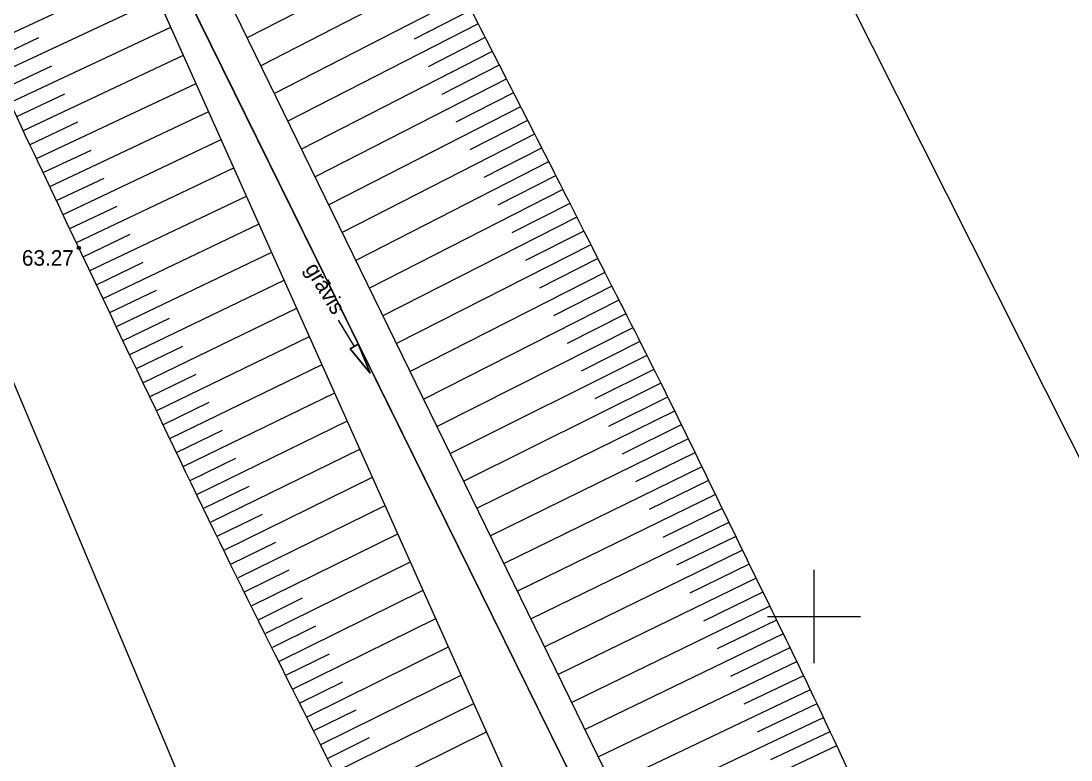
# Model space of a CAD drawing. Extents: x 616607 to 617499, y 408385 to 409695.
# Drawn here: x 617174.42 to 617208.29, y 409145.37 to 409169.2 of the extents above; entities that cross this region are included whole.
import ezdxf

# ---------------------------------------------------------------- set-up
doc = ezdxf.new("R2010")
doc.units = 0
for name, color, linetype in [('GEOD_ELEM_####_####_#', 7, 'Continuous'), ('HIDG_ELEM_####_####_#', 7, 'Continuous'), ('HIDG_GRAV_####_####_#', 7, 'Continuous'), ('HIDG_GRAV_####_TKST_#', 7, 'Continuous'), ('RAMI_UZMR_####_####_#', 7, 'Continuous'), ('RELJ_AATZ_####_TKST_#', 7, 'Continuous'), ('RELJ_ELEM_####_####_#', 7, 'Continuous'), ('RELJ_NOGA_####_####_#', 7, 'Continuous'), ('ROBZ_IERR_####_####_#', 7, 'Continuous'), ('ROBZ_UZMR_####_####_#', 7, 'Continuous')]:
    doc.layers.add(name, color=color, linetype=linetype)

# ---------------------------------------------------------------- blocks, each defined once
blk = doc.blocks.new('PKT')
at = {"layer": 'RELJ_ELEM_####_####_#'}
blk.add_circle((0, 0), 0.05, dxfattribs=at)
blk = doc.blocks.new('UDTEC')
at = {"layer": 'HIDG_ELEM_####_####_#'}
for p, q in [((0, 0), (1, 0)), ((1, -0.15), (1, 0.15)), ((1, 0.15), (2, 0)), ((2, 0), (1, -0.15))]:
    blk.add_line(p, q, dxfattribs=at)
blk.add_lwpolyline([(1, 0), (1, -0.15), (2, 0), (1, 0.15)], close=True, dxfattribs=at)
blk = doc.blocks.new('KRUSTS')
at = {"layer": 'GEOD_ELEM_####_####_#'}
for p, q in [((0, 1.5), (0, 0)), ((-1.5, 0), (0, 0)), ((0, 0), (0, -1.5)), ((0, 0), (1.5, 0))]:
    blk.add_line(p, q, dxfattribs=at)

msp = doc.modelspace()

# ---------------------------------------------------------------- linework, layer by layer
at = {"layer": 'HIDG_GRAV_####_####_#'}
for points in [[(617196.049, 409072.553), (617193.886, 409072.979), (617195.921, 409087.874), (617195.921, 409087.874), (617199.518, 409112.516), (617194.569, 409134.842), (617162.019, 409207.474), (617151.93, 409229.107), (617149.428, 409241.28), (617152.359, 409253.938), (617188.564, 409303.055), (617197.968, 409312.659), (617223.456, 409346.169), (617232.567, 409363.51), (617247.671, 409422.509), (617276.576, 409461.456), (617285.007, 409472.526), (617327.765, 409527.3)], [(617198.671, 409072.074), (617200.929, 409072.435), (617202.532, 409075.622), (617201.237, 409087.874), (617202.422, 409112.516), (617197.415, 409136.544), (617162.613, 409207.758), (617153.021, 409229.447), (617150.525, 409241.262), (617153.298, 409253.658), (617189.431, 409302.264), (617198.754, 409312.12), (617224.478, 409345.652), (617234.105, 409363.027), (617250.009, 409421.44), (617285.914, 409471.848), (617328.6, 409526.531)]]:
    msp.add_lwpolyline(points, dxfattribs=at)
at = {"layer": 'RAMI_UZMR_####_####_#'}
msp.add_lwpolyline([(617101.571, 408748.246), (617213.472, 409074.039), (617215.883, 409140.56), (617165.121, 409241.478), (617252.137, 409353.424), (617269.572, 409425.099), (617332.631, 409510.312), (617439.945, 409622.037), (617425.373, 409635.959), (617242.079, 409440.82), (617216.614, 409355.716), (617136.613, 409246.751), (617191.828, 409115.62), (617145.545, 408952.8)], dxfattribs=at)
at = {"layer": 'RELJ_NOGA_####_####_#'}
for p, q in [((617187.796, 409171.779), (617181.721, 409168.657)), ((617173.229, 409168.389), (617178.445, 409170.823)), ((617188.253, 409170.89), (617182.159, 409167.762)), ((617188.709, 409170), (617182.598, 409166.864)), ((617173.653, 409167.483), (617178.851, 409169.915)), ((617188.938, 409169.555), (617187.101, 409168.613)), ((617174.077, 409166.577), (617179.258, 409169.007)), ((617189.166, 409169.111), (617183.035, 409165.968)), ((617189.166, 409169.111), (617189.167, 409169.111)), ((617173.441, 409167.936), (617175.003, 409168.666)), ((617189.394, 409168.666), (617187.552, 409167.722)), ((617189.394, 409168.666), (617189.394, 409168.666)), ((617174.502, 409165.672), (617179.665, 409168.099)), ((617189.622, 409168.221), (617183.473, 409165.073)), ((617189.622, 409168.221), (617189.623, 409168.221)), ((617173.865, 409167.03), (617175.422, 409167.76)), ((617189.85, 409167.776), (617188.002, 409166.83)), ((617189.85, 409167.776), (617189.85, 409167.776)), ((617190.077, 409167.33), (617183.912, 409164.174)), ((617190.077, 409167.33), (617190.078, 409167.331)), ((617174.928, 409164.767), (617180.072, 409167.192)), ((617190.305, 409166.885), (617188.453, 409165.938)), ((617190.305, 409166.885), (617190.305, 409166.885)), ((617174.29, 409166.124), (617175.841, 409166.854)), ((617175.355, 409163.863), (617180.478, 409166.284)), ((617190.533, 409166.44), (617184.35, 409163.278)), ((617190.533, 409166.44), (617190.534, 409166.441)), ((617174.715, 409165.22), (617176.261, 409165.946)), ((617190.76, 409165.995), (617188.902, 409165.046)), ((617190.76, 409165.995), (617190.761, 409165.995)), ((617174.502, 409165.672), (617174.502, 409165.672)), ((617190.988, 409165.55), (617184.787, 409162.384)), ((617190.988, 409165.55), (617190.989, 409165.55)), ((617174.715, 409165.22), (617174.715, 409165.219)), ((617175.782, 409162.959), (617180.885, 409165.377)), ((617175.141, 409164.315), (617176.682, 409165.041)), ((617191.215, 409165.104), (617189.352, 409164.153)), ((617191.215, 409165.104), (617191.215, 409165.104)), ((617174.928, 409164.767), (617174.927, 409164.767)), ((617191.442, 409164.659), (617185.226, 409161.485)), ((617191.442, 409164.659), (617191.443, 409164.659)), ((617175.141, 409164.315), (617175.141, 409164.315)), ((617176.21, 409162.055), (617181.294, 409164.464)), ((617191.669, 409164.214), (617189.802, 409163.262)), ((617191.669, 409164.214), (617191.67, 409164.214)), ((617175.355, 409163.863), (617175.354, 409163.862)), ((617175.568, 409163.411), (617177.103, 409164.136)), ((617176.639, 409161.152), (617181.7, 409163.558)), ((617191.897, 409163.768), (617185.663, 409160.591)), ((617191.897, 409163.768), (617191.897, 409163.768)), ((617175.568, 409163.411), (617175.568, 409163.411)), ((617175.996, 409162.507), (617177.524, 409163.231)), ((617192.124, 409163.323), (617190.251, 409162.368)), ((617192.124, 409163.323), (617192.124, 409163.323)), ((617175.782, 409162.959), (617175.781, 409162.958)), ((617192.35, 409162.877), (617186.1, 409159.696)), ((617192.35, 409162.877), (617192.351, 409162.877)), ((617175.996, 409162.507), (617175.996, 409162.507)), ((617177.07, 409160.249), (617182.104, 409162.658)), ((617176.425, 409161.603), (617177.946, 409162.326)), ((617192.577, 409162.431), (617190.7, 409161.476)), ((617192.577, 409162.431), (617192.577, 409162.431)), ((617176.21, 409162.055), (617176.209, 409162.054)), ((617192.804, 409161.986), (617186.537, 409158.802)), ((617192.804, 409161.986), (617192.805, 409161.986)), ((617176.425, 409161.603), (617176.424, 409161.603)), ((617177.502, 409159.347), (617182.51, 409161.75)), ((617193.03, 409161.54), (617191.148, 409160.584)), ((617193.03, 409161.54), (617193.03, 409161.54)), ((617176.639, 409161.152), (617176.639, 409161.151)), ((617176.855, 409160.7), (617178.369, 409161.423)), ((617177.935, 409158.446), (617182.917, 409160.844)), ((617193.257, 409161.094), (617186.977, 409157.903)), ((617193.257, 409161.094), (617193.257, 409161.095)), ((617176.855, 409160.7), (617176.854, 409160.7)), ((617177.286, 409159.798), (617178.793, 409160.519)), ((617193.483, 409160.648), (617191.596, 409159.692)), ((617193.483, 409160.648), (617193.483, 409160.648)), ((617177.07, 409160.249), (617177.069, 409160.249)), ((617193.709, 409160.202), (617187.413, 409157.01)), ((617193.709, 409160.202), (617193.71, 409160.203)), ((617177.286, 409159.798), (617177.286, 409159.798)), ((617178.37, 409157.545), (617183.322, 409159.94)), ((617193.935, 409159.756), (617192.044, 409158.798)), ((617193.935, 409159.756), (617193.935, 409159.756)), ((617177.719, 409158.897), (617179.217, 409159.618)), ((617177.502, 409159.347), (617177.501, 409159.347)), ((617194.161, 409159.31), (617187.847, 409156.122)), ((617194.161, 409159.31), (617194.162, 409159.311)), ((617177.719, 409158.897), (617177.718, 409158.896)), ((617178.805, 409156.645), (617183.729, 409159.032)), ((617194.386, 409158.864), (617192.488, 409157.911)), ((617194.386, 409158.864), (617194.386, 409158.864)), ((617177.935, 409158.446), (617177.935, 409158.446)), ((617178.152, 409157.996), (617179.642, 409158.715)), ((617194.61, 409158.417), (617188.273, 409155.251)), ((617194.61, 409158.417), (617194.611, 409158.417)), ((617179.242, 409155.746), (617184.136, 409158.123)), ((617178.152, 409157.996), (617178.152, 409157.995)), ((617178.587, 409157.095), (617180.069, 409157.812)), ((617194.834, 409157.97), (617192.931, 409157.019)), ((617194.834, 409157.97), (617194.834, 409157.97)), ((617178.37, 409157.545), (617178.369, 409157.545)), ((617195.057, 409157.522), (617188.707, 409154.363)), ((617195.057, 409157.522), (617195.057, 409157.522)), ((617178.587, 409157.095), (617178.587, 409157.095)), ((617179.68, 409154.846), (617184.543, 409157.215)), ((617195.279, 409157.074), (617193.37, 409156.131)), ((617195.279, 409157.074), (617195.279, 409157.074)), ((617179.024, 409156.195), (617180.496, 409156.911)), ((617178.805, 409156.645), (617178.805, 409156.645)), ((617195.5, 409156.626), (617189.133, 409153.491)), ((617195.5, 409156.626), (617195.501, 409156.626)), ((617179.024, 409156.195), (617179.023, 409156.195)), ((617180.118, 409153.948), (617184.95, 409156.307)), ((617195.721, 409156.177), (617193.81, 409155.237)), ((617195.721, 409156.177), (617195.721, 409156.177)), ((617179.242, 409155.746), (617179.241, 409155.745)), ((617179.461, 409155.296), (617180.924, 409156.009)), ((617195.941, 409155.728), (617189.567, 409152.602)), ((617195.941, 409155.728), (617195.942, 409155.729)), ((617180.558, 409153.05), (617185.357, 409155.399)), ((617179.461, 409155.296), (617179.461, 409155.296)), ((617179.899, 409154.397), (617181.353, 409155.107)), ((617196.162, 409155.279), (617194.248, 409154.344)), ((617196.162, 409155.279), (617196.162, 409155.28)), ((617179.68, 409154.846), (617179.679, 409154.846)), ((617196.381, 409154.83), (617190.003, 409151.711)), ((617196.381, 409154.83), (617196.382, 409154.831)), ((617179.899, 409154.397), (617179.899, 409154.397)), ((617180.998, 409152.152), (617185.764, 409154.491)), ((617196.601, 409154.381), (617194.686, 409153.447)), ((617196.601, 409154.381), (617196.601, 409154.381)), ((617180.338, 409153.499), (617181.782, 409154.206)), ((617180.118, 409153.948), (617180.118, 409153.947)), ((617196.82, 409153.932), (617190.438, 409150.82)), ((617196.82, 409153.932), (617196.821, 409153.932)), ((617180.338, 409153.499), (617180.338, 409153.498)), ((617181.439, 409151.254), (617186.173, 409153.578)), ((617197.039, 409153.482), (617195.125, 409152.549)), ((617197.039, 409153.482), (617197.039, 409153.482)), ((617180.558, 409153.05), (617180.557, 409153.049)), ((617180.778, 409152.6), (617182.213, 409153.303)), ((617197.258, 409153.033), (617190.877, 409149.922)), ((617197.258, 409153.033), (617197.259, 409153.033)), ((617181.88, 409150.357), (617186.58, 409152.67)), ((617180.778, 409152.6), (617180.777, 409152.6)), ((617181.218, 409151.703), (617182.643, 409152.402)), ((617197.477, 409152.583), (617195.563, 409151.65)), ((617197.477, 409152.583), (617197.477, 409152.583)), ((617180.998, 409152.152), (617180.997, 409152.151)), ((617197.696, 409152.134), (617191.316, 409149.023)), ((617197.696, 409152.134), (617197.697, 409152.134)), ((617181.218, 409151.703), (617181.218, 409151.703)), ((617182.322, 409149.459), (617186.987, 409151.76)), ((617197.915, 409151.684), (617196.002, 409150.751)), ((617197.915, 409151.684), (617197.916, 409151.685)), ((617181.659, 409150.805), (617183.074, 409151.501)), ((617181.439, 409151.254), (617181.438, 409151.253)), ((617198.134, 409151.235), (617191.755, 409148.125)), ((617198.134, 409151.235), (617198.135, 409151.235)), ((617181.659, 409150.805), (617181.659, 409150.805)), ((617182.764, 409148.562), (617187.397, 409150.847)), ((617198.354, 409150.786), (617196.44, 409149.853)), ((617198.354, 409150.786), (617198.354, 409150.786)), ((617181.88, 409150.357), (617181.879, 409150.356)), ((617182.101, 409149.908), (617183.506, 409150.6)), ((617198.573, 409150.336), (617192.194, 409147.226)), ((617198.573, 409150.336), (617198.574, 409150.337)), ((617183.206, 409147.666), (617187.805, 409149.937)), ((617182.101, 409149.908), (617182.1, 409149.908)), ((617182.543, 409149.011), (617183.937, 409149.699)), ((617198.791, 409149.886), (617196.876, 409148.958)), ((617198.791, 409149.886), (617198.792, 409149.887)), ((617182.322, 409149.459), (617182.321, 409149.459)), ((617199.009, 409149.436), (617192.621, 409146.353)), ((617199.009, 409149.436), (617199.01, 409149.437)), ((617182.543, 409149.011), (617182.542, 409149.011)), ((617183.649, 409146.769), (617188.214, 409149.023)), ((617199.226, 409148.986), (617197.309, 409148.064)), ((617199.226, 409148.986), (617199.226, 409148.986)), ((617182.985, 409148.114), (617184.37, 409148.797)), ((617182.764, 409148.562), (617182.763, 409148.562)), ((617199.442, 409148.535), (617193.051, 409145.475)), ((617199.442, 409148.535), (617199.443, 409148.536)), ((617182.985, 409148.114), (617182.985, 409148.114)), ((617184.092, 409145.872), (617188.623, 409148.11)), ((617199.658, 409148.084), (617197.741, 409147.169)), ((617199.658, 409148.084), (617199.658, 409148.084)), ((617183.206, 409147.666), (617183.205, 409147.665)), ((617183.428, 409147.217), (617184.802, 409147.896)), ((617199.873, 409147.633), (617193.482, 409144.592)), ((617199.873, 409147.633), (617199.874, 409147.633)), ((617183.428, 409147.217), (617183.427, 409147.217)), ((617183.87, 409146.321), (617185.235, 409146.995)), ((617184.535, 409144.976), (617189.032, 409147.198)), ((617200.088, 409147.181), (617198.17, 409146.273)), ((617200.088, 409147.181), (617200.088, 409147.181)), ((617183.649, 409146.769), (617183.648, 409146.769)), ((617200.301, 409146.729), (617193.91, 409143.716)), ((617200.301, 409146.729), (617200.302, 409146.729)), ((617183.87, 409146.321), (617183.87, 409146.321)), ((617184.978, 409144.079), (617189.441, 409146.284)), ((617200.515, 409146.277), (617198.599, 409145.374)), ((617200.515, 409146.277), (617200.515, 409146.277)), ((617184.092, 409145.872), (617184.091, 409145.872)), ((617184.313, 409145.424), (617185.668, 409146.093)), ((617200.727, 409145.824), (617194.345, 409142.826)), ((617200.727, 409145.824), (617200.728, 409145.825)), ((617184.313, 409145.424), (617184.313, 409145.424))]:
    msp.add_line(p, q, dxfattribs=at)
for points in [[(617336.806, 409523.735), (617334.087, 409521.174), (617331.368, 409518.613), (617328.65, 409516.053), (617321.193, 409509.03), (617314.57, 409501.094), (617308.568, 409492.793), (617305.546, 409488.614), (617302.537, 409484.426), (617299.516, 409480.247), (617296.49, 409476.063), (617293.469, 409471.875), (617290.436, 409467.695), (617287.772, 409464.025), (617284.965, 409460.461), (617282.252, 409456.826), (617279.55, 409453.205), (617276.887, 409449.558), (617274.256, 409445.882), (617271.624, 409442.206), (617269.17, 409438.414), (617266.782, 409434.573), (617265.581, 409432.642), (617264.455, 409430.674), (617263.346, 409428.69), (617262.228, 409426.69), (617261.169, 409424.668), (617260.166, 409422.606), (617258.56, 409419.302), (617257.132, 409415.931), (617255.903, 409412.47), (617254.682, 409409.035), (617253.531, 409405.585), (617252.579, 409402.073), (617251.627, 409398.563), (617250.683, 409395.052), (617249.746, 409391.538), (617248.81, 409388.023), (617247.876, 409384.508), (617246.956, 409380.989), (617246.456, 409379.078), (617246.028, 409377.149), (617245.649, 409375.21), (617245.269, 409373.268), (617244.984, 409371.31), (617244.622, 409369.366), (617244.259, 409367.42), (617243.878, 409365.48), (617243.456, 409363.545), (617243.245, 409362.576), (617242.967, 409361.625), (617242.691, 409360.672), (617242.413, 409359.713), (617242.093, 409358.772), (617241.734, 409357.838), (617241.092, 409356.173), (617240.315, 409354.578), (617239.389, 409353.048), (617238.465, 409351.519), (617237.498, 409350.034), (617236.402, 409348.636), (617235.3, 409347.23), (617234.195, 409345.828), (617233.083, 409344.431), (617231.973, 409343.038), (617230.863, 409341.647), (617229.743, 409340.262), (617227.764, 409337.815), (617225.693, 409335.438), (617223.461, 409333.217), (617221.215, 409330.983), (617218.873, 409328.856), (617216.607, 409326.646), (617214.346, 409324.442), (617212.093, 409322.231), (617209.875, 409319.98), (617208.771, 409318.86), (617207.791, 409317.635), (617206.772, 409316.432), (617205.753, 409315.229), (617204.825, 409314.017), (617203.96, 409312.646), (617203.768, 409312.342), (617203.633, 409312.004), (617203.62, 409311.655), (617203.607, 409311.284), (617203.603, 409310.913), (617203.599, 409310.542), (617203.595, 409310.167), (617203.603, 409309.793), (617203.596, 409309.419), (617203.588, 409309.066), (617203.48, 409308.714), (617203.309, 409308.4), (617202.615, 409307.13), (617201.9, 409305.914), (617201.16, 409304.689), (617200.419, 409303.462), (617199.689, 409302.232), (617198.921, 409301.021), (617197.385, 409298.6), (617195.744, 409296.251), (617194.012, 409293.966), (617188.331, 409286.47), (617182.548, 409279.072), (617176.617, 409271.78), (617175.091, 409269.904), (617173.565, 409268.03), (617172.006, 409266.181), (617170.46, 409264.348), (617168.875, 409262.548), (617167.326, 409260.717), (617165.749, 409258.854), (617164.19, 409256.978), (617162.652, 409255.082), (617161.86, 409254.106), (617161.109, 409253.1), (617160.341, 409252.105), (617159.552, 409251.081), (617158.796, 409250.055), (617158.061, 409248.97), (617157.091, 409247.54), (617156.549, 409245.874), (617156.301, 409244.175), (617156.178, 409243.327), (617156.153, 409242.478), (617156.175, 409241.631), (617156.198, 409240.798), (617156.24, 409239.966), (617156.347, 409239.134), (617156.709, 409236.311), (617157.141, 409233.481), (617158.294, 409230.866), (617161.329, 409223.986), (617164.552, 409217.339), (617167.894, 409210.677), (617170.758, 409204.966), (617173.578, 409199.236), (617176.506, 409193.56), (617179.423, 409187.907), (617182.384, 409182.277), (617185.301, 409176.624), (617188.243, 409170.922), (617191.171, 409165.213), (617194.071, 409159.489), (617195.541, 409156.585), (617196.952, 409153.652), (617198.382, 409150.727), (617199.832, 409147.761), (617201.227, 409144.774), (617202.61, 409141.772), (617203.681, 409139.449), (617204.533, 409137.047), (617205.282, 409134.589), (617206.022, 409132.164), (617206.554, 409129.71), (617206.943, 409127.212), (617207.329, 409124.726), (617207.611, 409122.242), (617207.809, 409119.738), (617208.005, 409117.248), (617208.126, 409114.753), (617208.097, 409112.263), (617208.074, 409110.266), (617207.983, 409108.256), (617207.635, 409106.282), (617207.283, 409104.281), (617206.913, 409102.294), (617206.558, 409100.3), (617206.203, 409098.306), (617205.85, 409096.331), (617205.506, 409094.315), (617205.165, 409092.324), (617205.06, 409090.322), (617205.116, 409088.325), (617205.171, 409086.355), (617205.316, 409084.384), (617205.484, 409082.414), (617205.653, 409080.435), (617205.914, 409078.469), (617206.09, 409076.495), (617206.126, 409076.085), (617206.005, 409075.66), (617206.103, 409075.26)], [(617191.5, 409068.875), (617191.187, 409071.639), (617190.873, 409074.403), (617190.56, 409077.167), (617188.889, 409091.892), (617197.619, 409106.66), (617195.165, 409121.386), (617194.844, 409123.312), (617194.157, 409125.135), (617193.325, 409126.9), (617187.756, 409138.717), (617181.857, 409150.154), (617176.29, 409161.887), (617165.241, 409185.172), (617154.985, 409208.835), (617144.902, 409232.447), (617143.246, 409236.327), (617146.946, 409242.229), (617143.832, 409245.09), (617142.81, 409246.028), (617141.789, 409246.966), (617140.768, 409247.904)]]:
    msp.add_open_spline(points, degree=3, dxfattribs=at)
at = {"layer": 'ROBZ_IERR_####_####_#'}
msp.add_lwpolyline([(617119.605, 409263.967), (617148.652, 409247.272), (617150.138, 409230.13), (617196.507, 409136.07), (617200.886, 409119.423), (617196.025, 409075.262), (617232.282, 409073.757)], dxfattribs=at)
at = {"layer": 'ROBZ_UZMR_####_####_#'}
msp.add_lwpolyline([(617232.583, 409073.745), (617196.025, 409075.262), (617200.886, 409119.423), (617196.507, 409136.07), (617150.138, 409230.13), (617148.652, 409247.272), (617201.229, 409318.934), (617233.453, 409357.938), (617244.928, 409391.934), (617250.98, 409414.497), (617255.789, 409432.426), (617326.39, 409521.291), (617332.188, 409529.592), (617332.358, 409529.835), (617335.391, 409534.333), (617341.051, 409533.641), (617349.913, 409536.856), (617370.73, 409556.7), (617378.749, 409547.935), (617381.343, 409545.1)], dxfattribs=at)

# ---------------------------------------------------------------- block references
at = {"layer": 'GEOD_ELEM_####_####_#'}
msp.add_blockref('KRUSTS', (617200, 409150), dxfattribs=at)
at = {"layer": 'HIDG_ELEM_####_####_#', "rotation": -58.88371421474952}
msp.add_blockref('UDTEC', (617184.65, 409159.561), dxfattribs=at)
at = {"layer": 'RELJ_ELEM_####_####_#'}
msp.add_blockref('PKT', (617176.29, 409161.887), dxfattribs=at)

# ---------------------------------------------------------------- texts
at = {"layer": 'HIDG_GRAV_####_TKST_#'}
msp.add_text('grāvis', height=0.5, rotation=301.1163, dxfattribs=at).set_placement((617183.567, 409161.218))
at = {"layer": 'RELJ_AATZ_####_TKST_#'}
msp.add_text('63.27', height=0.5, dxfattribs=at).set_placement((617174.454, 409161.313))

doc.saveas('drawing.dxf')
